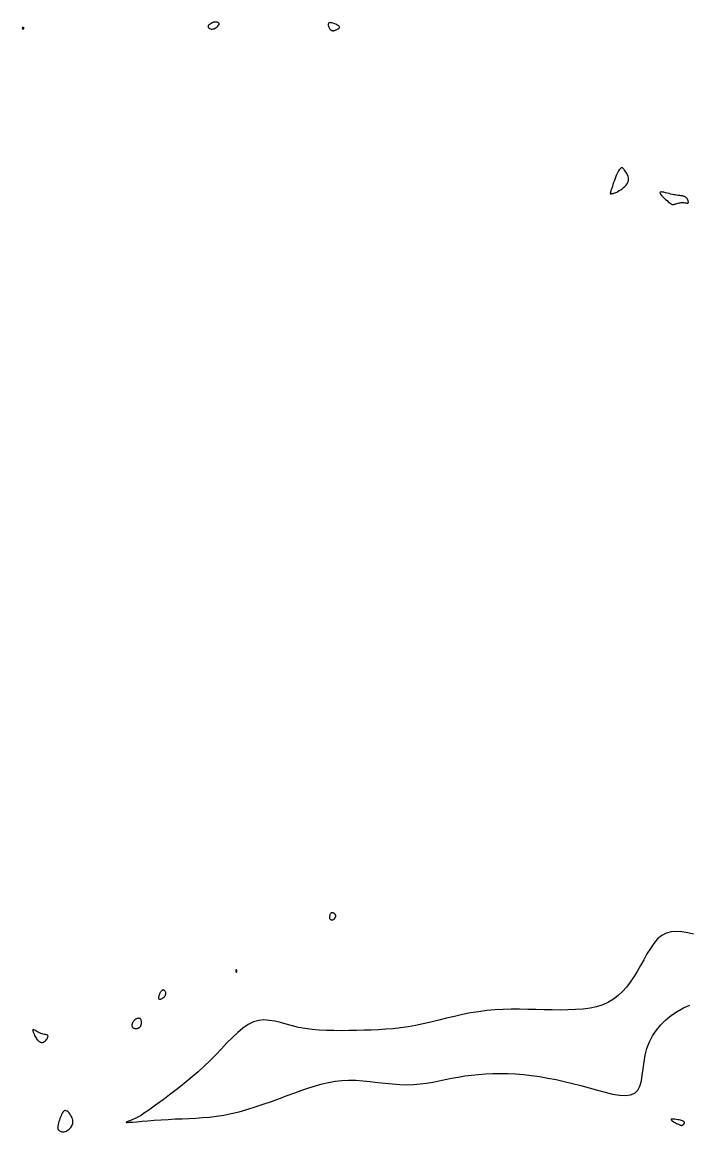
# Model space of a CAD drawing. Extents: x 3040093 to 3056816, y 408076 to 509144.
# Drawn here: x 3043311 to 3043392.7, y 429288.7 to 429424.5 of the extents above; entities that cross this region are included whole.
import ezdxf

# ---------------------------------------------------------------- set-up
doc = ezdxf.new("R2010")
doc.units = 0
doc.layers.add('V-CHAN-CONT-EL17', color=7, linetype='Continuous')

msp = doc.modelspace()

# ---------------------------------------------------------------- linework, layer by layer
at = {"layer": 'V-CHAN-CONT-EL17'}
for points in [[(3043311.17, 429423.66), (3043311.19, 429423.66), (3043311.19, 429423.66), (3043311.2, 429423.66), (3043311.21, 429423.67), (3043311.22, 429423.67), (3043311.22, 429423.67), (3043311.22, 429423.68), (3043311.23, 429423.68), (3043311.23, 429423.69), (3043311.23, 429423.7), (3043311.23, 429423.71), (3043311.23, 429423.72), (3043311.23, 429423.73), (3043311.23, 429423.74), (3043311.23, 429423.76), (3043311.23, 429423.77), (3043311.22, 429423.79), (3043311.22, 429423.8), (3043311.21, 429423.82), (3043311.2, 429423.83), (3043311.19, 429423.84), (3043311.18, 429423.85), (3043311.17, 429423.86), (3043311.15, 429423.86), (3043311.14, 429423.86), (3043311.12, 429423.86), (3043311.1, 429423.85), (3043311.09, 429423.85), (3043311.07, 429423.84), (3043311.06, 429423.83), (3043311.04, 429423.82), (3043311.03, 429423.8), (3043311.03, 429423.79), (3043311.02, 429423.78), (3043311.02, 429423.76), (3043311.02, 429423.75), (3043311.02, 429423.73), (3043311.03, 429423.72), (3043311.04, 429423.71), (3043311.05, 429423.7), (3043311.07, 429423.69), (3043311.08, 429423.68), (3043311.1, 429423.68), (3043311.11, 429423.67), (3043311.13, 429423.67), (3043311.15, 429423.67), (3043311.16, 429423.66)], [(3043334.52, 429423.7), (3043334.65, 429423.76), (3043334.77, 429423.84), (3043334.88, 429423.92), (3043334.98, 429424.02), (3043335.06, 429424.11), (3043335.11, 429424.2), (3043335.14, 429424.28), (3043335.13, 429424.34), (3043335.09, 429424.39), (3043335.03, 429424.43), (3043334.95, 429424.46), (3043334.86, 429424.48), (3043334.76, 429424.49), (3043334.67, 429424.49), (3043334.58, 429424.49), (3043334.51, 429424.48), (3043334.44, 429424.48), (3043334.39, 429424.46), (3043334.34, 429424.44), (3043334.29, 429424.42), (3043334.24, 429424.4), (3043334.19, 429424.37), (3043334.14, 429424.34), (3043334.07, 429424.3), (3043334.01, 429424.26), (3043333.94, 429424.22), (3043333.88, 429424.17), (3043333.83, 429424.12), (3043333.79, 429424.07), (3043333.76, 429424.02), (3043333.76, 429423.96), (3043333.78, 429423.89), (3043333.82, 429423.83), (3043333.88, 429423.77), (3043333.96, 429423.72), (3043334.05, 429423.68), (3043334.15, 429423.65), (3043334.27, 429423.64), (3043334.39, 429423.66)], [(3043349.02, 429423.45), (3043349.06, 429423.45), (3043349.09, 429423.45), (3043349.12, 429423.45), (3043349.15, 429423.46), (3043349.18, 429423.46), (3043349.2, 429423.47), (3043349.22, 429423.47), (3043349.23, 429423.48), (3043349.25, 429423.48), (3043349.26, 429423.48), (3043349.28, 429423.49), (3043349.3, 429423.5), (3043349.33, 429423.51), (3043349.36, 429423.52), (3043349.41, 429423.54), (3043349.46, 429423.56), (3043349.53, 429423.59), (3043349.6, 429423.62), (3043349.66, 429423.66), (3043349.73, 429423.7), (3043349.78, 429423.74), (3043349.82, 429423.78), (3043349.85, 429423.83), (3043349.85, 429423.88), (3043349.84, 429423.93), (3043349.8, 429423.98), (3043349.75, 429424.03), (3043349.68, 429424.09), (3043349.6, 429424.14), (3043349.51, 429424.19), (3043349.4, 429424.24), (3043349.28, 429424.3), (3043349.16, 429424.34), (3043349.03, 429424.38), (3043348.91, 429424.42), (3043348.79, 429424.43), (3043348.69, 429424.44), (3043348.6, 429424.43), (3043348.54, 429424.4), (3043348.49, 429424.34), (3043348.47, 429424.27), (3043348.47, 429424.18), (3043348.48, 429424.09), (3043348.51, 429423.99), (3043348.54, 429423.9), (3043348.59, 429423.8), (3043348.63, 429423.72), (3043348.68, 429423.65), (3043348.73, 429423.6), (3043348.77, 429423.55), (3043348.82, 429423.52), (3043348.86, 429423.49), (3043348.9, 429423.47), (3043348.94, 429423.46), (3043348.98, 429423.46)], [(3043383, 429403.5), (3043383.01, 429403.49), (3043383.02, 429403.49), (3043383.03, 429403.49), (3043383.06, 429403.49), (3043383.08, 429403.49), (3043383.12, 429403.5), (3043383.18, 429403.51), (3043383.24, 429403.52), (3043383.33, 429403.54), (3043383.42, 429403.57), (3043383.53, 429403.6), (3043383.65, 429403.65), (3043383.78, 429403.7), (3043383.93, 429403.78), (3043384.09, 429403.87), (3043384.26, 429403.98), (3043384.43, 429404.1), (3043384.61, 429404.24), (3043384.77, 429404.39), (3043384.92, 429404.55), (3043385.05, 429404.72), (3043385.15, 429404.9), (3043385.21, 429405.08), (3043385.23, 429405.26), (3043385.21, 429405.44), (3043385.17, 429405.62), (3043385.1, 429405.8), (3043385.02, 429405.96), (3043384.92, 429406.11), (3043384.83, 429406.25), (3043384.74, 429406.37), (3043384.67, 429406.47), (3043384.6, 429406.55), (3043384.54, 429406.61), (3043384.5, 429406.65), (3043384.45, 429406.67), (3043384.4, 429406.68), (3043384.36, 429406.67), (3043384.31, 429406.65), (3043384.26, 429406.61), (3043384.2, 429406.56), (3043384.14, 429406.49), (3043384.08, 429406.4), (3043384, 429406.29), (3043383.93, 429406.15), (3043383.85, 429405.99), (3043383.76, 429405.8), (3043383.67, 429405.59), (3043383.58, 429405.36), (3043383.49, 429405.11), (3043383.4, 429404.87), (3043383.31, 429404.62), (3043383.24, 429404.39), (3043383.17, 429404.18), (3043383.11, 429404), (3043383.07, 429403.85), (3043383.03, 429403.74), (3043383.01, 429403.66), (3043383, 429403.6), (3043382.99, 429403.56), (3043382.99, 429403.53), (3043383, 429403.51), (3043383, 429403.5)], [(3043390.21, 429402.41), (3043390.32, 429402.32), (3043390.42, 429402.26), (3043390.5, 429402.22), (3043390.57, 429402.19), (3043390.64, 429402.18), (3043390.72, 429402.19), (3043390.81, 429402.2), (3043390.91, 429402.23), (3043391.02, 429402.26), (3043391.14, 429402.29), (3043391.27, 429402.33), (3043391.41, 429402.36), (3043391.54, 429402.39), (3043391.68, 429402.4), (3043391.81, 429402.41), (3043391.94, 429402.41), (3043392.06, 429402.39), (3043392.17, 429402.38), (3043392.27, 429402.36), (3043392.35, 429402.34), (3043392.43, 429402.34), (3043392.49, 429402.34), (3043392.53, 429402.37), (3043392.55, 429402.42), (3043392.55, 429402.48), (3043392.54, 429402.56), (3043392.52, 429402.64), (3043392.48, 429402.73), (3043392.43, 429402.82), (3043392.38, 429402.91), (3043392.31, 429402.98), (3043392.25, 429403.05), (3043392.17, 429403.1), (3043392.09, 429403.14), (3043392, 429403.17), (3043391.91, 429403.2), (3043391.82, 429403.22), (3043391.71, 429403.23), (3043391.61, 429403.25), (3043391.49, 429403.26), (3043391.37, 429403.28), (3043391.24, 429403.29), (3043391.1, 429403.31), (3043390.94, 429403.34), (3043390.77, 429403.37), (3043390.59, 429403.41), (3043390.39, 429403.45), (3043390.18, 429403.51), (3043389.96, 429403.57), (3043389.74, 429403.62), (3043389.53, 429403.67), (3043389.35, 429403.7), (3043389.21, 429403.71), (3043389.11, 429403.69), (3043389.06, 429403.64), (3043389.08, 429403.55), (3043389.15, 429403.43), (3043389.27, 429403.29), (3043389.42, 429403.13), (3043389.58, 429402.97), (3043389.76, 429402.8), (3043389.93, 429402.65), (3043390.08, 429402.52)], [(3043348.9, 429314.6), (3043348.94, 429314.6), (3043348.99, 429314.6), (3043349.03, 429314.61), (3043349.07, 429314.62), (3043349.11, 429314.64), (3043349.15, 429314.67), (3043349.19, 429314.7), (3043349.23, 429314.74), (3043349.26, 429314.78), (3043349.3, 429314.83), (3043349.33, 429314.88), (3043349.35, 429314.93), (3043349.37, 429314.98), (3043349.39, 429315.03), (3043349.4, 429315.07), (3043349.4, 429315.12), (3043349.39, 429315.16), (3043349.37, 429315.19), (3043349.35, 429315.23), (3043349.33, 429315.26), (3043349.3, 429315.3), (3043349.26, 429315.33), (3043349.23, 429315.36), (3043349.18, 429315.39), (3043349.14, 429315.42), (3043349.09, 429315.45), (3043349.04, 429315.47), (3043348.99, 429315.48), (3043348.94, 429315.48), (3043348.89, 429315.47), (3043348.85, 429315.45), (3043348.8, 429315.4), (3043348.76, 429315.35), (3043348.72, 429315.28), (3043348.68, 429315.21), (3043348.65, 429315.13), (3043348.63, 429315.05), (3043348.62, 429314.97), (3043348.62, 429314.9), (3043348.62, 429314.84), (3043348.64, 429314.78), (3043348.67, 429314.74), (3043348.7, 429314.7), (3043348.73, 429314.67), (3043348.77, 429314.64), (3043348.81, 429314.62), (3043348.86, 429314.61)], [(3043337.18, 429308.24), (3043337.19, 429308.23), (3043337.2, 429308.21), (3043337.22, 429308.21), (3043337.23, 429308.2), (3043337.25, 429308.2), (3043337.26, 429308.21), (3043337.27, 429308.22), (3043337.28, 429308.23), (3043337.29, 429308.25), (3043337.29, 429308.27), (3043337.29, 429308.3), (3043337.29, 429308.32), (3043337.29, 429308.35), (3043337.28, 429308.37), (3043337.28, 429308.4), (3043337.27, 429308.42), (3043337.27, 429308.43), (3043337.26, 429308.45), (3043337.25, 429308.46), (3043337.25, 429308.47), (3043337.24, 429308.48), (3043337.23, 429308.48), (3043337.23, 429308.49), (3043337.22, 429308.49), (3043337.21, 429308.49), (3043337.21, 429308.49), (3043337.2, 429308.49), (3043337.2, 429308.49), (3043337.19, 429308.49), (3043337.19, 429308.48), (3043337.18, 429308.48), (3043337.18, 429308.47), (3043337.18, 429308.46), (3043337.17, 429308.45), (3043337.17, 429308.44), (3043337.17, 429308.43), (3043337.17, 429308.41), (3043337.16, 429308.4), (3043337.16, 429308.38), (3043337.16, 429308.37), (3043337.16, 429308.35), (3043337.15, 429308.33), (3043337.15, 429308.32), (3043337.15, 429308.3), (3043337.16, 429308.28), (3043337.16, 429308.27), (3043337.17, 429308.25)], [(3043327.83, 429304.87), (3043327.88, 429304.88), (3043327.94, 429304.89), (3043328.01, 429304.92), (3043328.07, 429304.95), (3043328.13, 429304.98), (3043328.19, 429305.01), (3043328.25, 429305.05), (3043328.3, 429305.08), (3043328.34, 429305.1), (3043328.37, 429305.13), (3043328.4, 429305.15), (3043328.43, 429305.18), (3043328.45, 429305.2), (3043328.47, 429305.23), (3043328.49, 429305.27), (3043328.52, 429305.31), (3043328.54, 429305.36), (3043328.56, 429305.41), (3043328.57, 429305.46), (3043328.58, 429305.52), (3043328.59, 429305.59), (3043328.59, 429305.65), (3043328.58, 429305.71), (3043328.56, 429305.78), (3043328.53, 429305.84), (3043328.49, 429305.9), (3043328.45, 429305.95), (3043328.4, 429305.99), (3043328.34, 429306.01), (3043328.28, 429306.02), (3043328.22, 429306.01), (3043328.16, 429305.98), (3043328.1, 429305.93), (3043328.04, 429305.87), (3043327.98, 429305.79), (3043327.92, 429305.71), (3043327.87, 429305.61), (3043327.82, 429305.52), (3043327.78, 429305.42), (3043327.75, 429305.32), (3043327.73, 429305.23), (3043327.71, 429305.15), (3043327.71, 429305.07), (3043327.71, 429305.01), (3043327.73, 429304.95), (3043327.75, 429304.91), (3043327.78, 429304.88)], [(3043325.04, 429301.31), (3043325.1, 429301.32), (3043325.16, 429301.33), (3043325.22, 429301.35), (3043325.27, 429301.37), (3043325.32, 429301.4), (3043325.37, 429301.43), (3043325.41, 429301.47), (3043325.45, 429301.51), (3043325.48, 429301.56), (3043325.52, 429301.61), (3043325.54, 429301.66), (3043325.57, 429301.72), (3043325.59, 429301.78), (3043325.61, 429301.85), (3043325.62, 429301.93), (3043325.62, 429302.01), (3043325.62, 429302.1), (3043325.62, 429302.18), (3043325.6, 429302.27), (3043325.58, 429302.35), (3043325.54, 429302.42), (3043325.5, 429302.47), (3043325.44, 429302.52), (3043325.37, 429302.54), (3043325.29, 429302.55), (3043325.2, 429302.54), (3043325.1, 429302.52), (3043325.01, 429302.48), (3043324.91, 429302.43), (3043324.82, 429302.37), (3043324.73, 429302.29), (3043324.66, 429302.21), (3043324.59, 429302.11), (3043324.53, 429302.02), (3043324.49, 429301.92), (3043324.46, 429301.82), (3043324.44, 429301.72), (3043324.44, 429301.63), (3043324.46, 429301.55), (3043324.49, 429301.49), (3043324.53, 429301.43), (3043324.59, 429301.39), (3043324.66, 429301.35), (3043324.73, 429301.33), (3043324.81, 429301.31), (3043324.89, 429301.3), (3043324.96, 429301.3)], [(3043313.23, 429299.64), (3043313.29, 429299.61), (3043313.36, 429299.59), (3043313.43, 429299.59), (3043313.5, 429299.59), (3043313.58, 429299.61), (3043313.66, 429299.64), (3043313.74, 429299.69), (3043313.83, 429299.76), (3043313.91, 429299.85), (3043313.99, 429299.95), (3043314.06, 429300.05), (3043314.12, 429300.16), (3043314.16, 429300.26), (3043314.18, 429300.35), (3043314.17, 429300.42), (3043314.13, 429300.47), (3043314.06, 429300.51), (3043313.97, 429300.54), (3043313.87, 429300.56), (3043313.74, 429300.58), (3043313.6, 429300.6), (3043313.45, 429300.64), (3043313.29, 429300.69), (3043313.14, 429300.76), (3043312.98, 429300.84), (3043312.83, 429300.93), (3043312.69, 429301.01), (3043312.57, 429301.09), (3043312.46, 429301.14), (3043312.38, 429301.16), (3043312.33, 429301.15), (3043312.31, 429301.1), (3043312.32, 429301.01), (3043312.35, 429300.89), (3043312.41, 429300.76), (3043312.47, 429300.61), (3043312.54, 429300.46), (3043312.62, 429300.31), (3043312.7, 429300.18), (3043312.77, 429300.07), (3043312.83, 429299.97), (3043312.89, 429299.9), (3043312.95, 429299.83), (3043313, 429299.78), (3043313.06, 429299.73), (3043313.11, 429299.7), (3043313.17, 429299.67)], [(3043316.27, 429288.7), (3043316.4, 429288.75), (3043316.53, 429288.81), (3043316.65, 429288.89), (3043316.77, 429288.97), (3043316.87, 429289.07), (3043316.97, 429289.17), (3043317.05, 429289.29), (3043317.11, 429289.41), (3043317.16, 429289.53), (3043317.2, 429289.66), (3043317.21, 429289.8), (3043317.21, 429289.94), (3043317.2, 429290.08), (3043317.16, 429290.23), (3043317.11, 429290.39), (3043317.04, 429290.54), (3043316.95, 429290.69), (3043316.85, 429290.84), (3043316.75, 429290.97), (3043316.64, 429291.08), (3043316.53, 429291.18), (3043316.42, 429291.24), (3043316.32, 429291.27), (3043316.22, 429291.26), (3043316.14, 429291.22), (3043316.06, 429291.15), (3043315.98, 429291.05), (3043315.91, 429290.92), (3043315.84, 429290.78), (3043315.77, 429290.62), (3043315.71, 429290.45), (3043315.64, 429290.27), (3043315.57, 429290.08), (3043315.51, 429289.9), (3043315.46, 429289.71), (3043315.42, 429289.53), (3043315.39, 429289.36), (3043315.38, 429289.21), (3043315.39, 429289.07), (3043315.43, 429288.95), (3043315.49, 429288.85), (3043315.57, 429288.78), (3043315.66, 429288.72), (3043315.77, 429288.68), (3043315.89, 429288.66), (3043316.01, 429288.65), (3043316.14, 429288.67)], [(3043391.33, 429289.57), (3043391.42, 429289.53), (3043391.49, 429289.5), (3043391.55, 429289.48), (3043391.59, 429289.46), (3043391.63, 429289.45), (3043391.66, 429289.45), (3043391.68, 429289.45), (3043391.7, 429289.44), (3043391.72, 429289.44), (3043391.74, 429289.44), (3043391.77, 429289.44), (3043391.79, 429289.45), (3043391.81, 429289.46), (3043391.83, 429289.47), (3043391.86, 429289.49), (3043391.89, 429289.51), (3043391.93, 429289.54), (3043391.96, 429289.57), (3043391.99, 429289.61), (3043392.02, 429289.65), (3043392.04, 429289.68), (3043392.06, 429289.73), (3043392.07, 429289.77), (3043392.06, 429289.8), (3043392.05, 429289.84), (3043392.02, 429289.88), (3043391.98, 429289.91), (3043391.91, 429289.95), (3043391.83, 429289.98), (3043391.72, 429290.02), (3043391.58, 429290.06), (3043391.42, 429290.1), (3043391.25, 429290.14), (3043391.06, 429290.17), (3043390.88, 429290.2), (3043390.72, 429290.22), (3043390.58, 429290.22), (3043390.48, 429290.22), (3043390.43, 429290.19), (3043390.43, 429290.14), (3043390.48, 429290.08), (3043390.56, 429290.01), (3043390.68, 429289.93), (3043390.82, 429289.85), (3043390.96, 429289.77), (3043391.1, 429289.69), (3043391.23, 429289.62)]]:
    msp.add_lwpolyline(points, close=True, dxfattribs=at)
msp.add_lwpolyline([(3043393.18, 429312.86), (3043392.46, 429313), (3043391.75, 429313.12), (3043391.07, 429313.18), (3043390.43, 429313.14), (3043389.83, 429312.98), (3043389.28, 429312.68), (3043388.78, 429312.26), (3043388.32, 429311.72), (3043387.89, 429311.11), (3043387.48, 429310.43), (3043387.08, 429309.72), (3043386.68, 429309), (3043386.28, 429308.29), (3043385.87, 429307.61), (3043385.44, 429306.97), (3043384.98, 429306.37), (3043384.49, 429305.82), (3043383.96, 429305.33), (3043383.39, 429304.89), (3043382.76, 429304.51), (3043382.07, 429304.21), (3043381.32, 429303.97), (3043380.51, 429303.8), (3043379.65, 429303.68), (3043378.75, 429303.61), (3043377.81, 429303.57), (3043376.85, 429303.56), (3043375.87, 429303.58), (3043374.88, 429303.6), (3043373.88, 429303.62), (3043372.88, 429303.64), (3043371.87, 429303.65), (3043370.87, 429303.65), (3043369.87, 429303.62), (3043368.86, 429303.57), (3043367.87, 429303.49), (3043366.87, 429303.36), (3043365.88, 429303.2), (3043364.9, 429303), (3043363.92, 429302.78), (3043362.95, 429302.55), (3043361.99, 429302.31), (3043361.04, 429302.08), (3043360.1, 429301.86), (3043359.16, 429301.67), (3043358.24, 429301.51), (3043357.33, 429301.38), (3043356.43, 429301.28), (3043355.53, 429301.2), (3043354.63, 429301.15), (3043353.73, 429301.11), (3043352.83, 429301.08), (3043351.92, 429301.05), (3043351, 429301.04), (3043350.09, 429301.03), (3043349.17, 429301.04), (3043348.27, 429301.06), (3043347.38, 429301.11), (3043346.51, 429301.18), (3043345.66, 429301.29), (3043344.85, 429301.44), (3043344.08, 429301.62), (3043343.33, 429301.82), (3043342.62, 429302.02), (3043341.93, 429302.19), (3043341.26, 429302.3), (3043340.6, 429302.35), (3043339.96, 429302.29), (3043339.32, 429302.12), (3043338.68, 429301.8), (3043338.04, 429301.36), (3043337.39, 429300.83), (3043336.74, 429300.21), (3043336.08, 429299.53), (3043335.4, 429298.82), (3043334.72, 429298.09), (3043334.01, 429297.37), (3043333.29, 429296.67), (3043332.56, 429296.01), (3043331.83, 429295.37), (3043331.1, 429294.77), (3043330.39, 429294.2), (3043329.7, 429293.67), (3043329.04, 429293.17), (3043328.43, 429292.71), (3043327.86, 429292.29), (3043327.34, 429291.9), (3043326.86, 429291.55), (3043326.41, 429291.24), (3043326, 429290.96), (3043325.61, 429290.71), (3043325.25, 429290.5), (3043324.91, 429290.32), (3043324.58, 429290.16), (3043324.29, 429290.04), (3043324.04, 429289.95), (3043323.86, 429289.88), (3043323.76, 429289.83), (3043323.76, 429289.8), (3043323.88, 429289.8), (3043324.13, 429289.82), (3043324.53, 429289.85), (3043325.05, 429289.89), (3043325.69, 429289.94), (3043326.41, 429290), (3043327.19, 429290.06), (3043328.03, 429290.12), (3043328.89, 429290.18), (3043329.75, 429290.23), (3043330.6, 429290.26), (3043331.43, 429290.3), (3043332.27, 429290.34), (3043333.1, 429290.39), (3043333.95, 429290.46), (3043334.81, 429290.56), (3043335.7, 429290.7), (3043336.61, 429290.88), (3043337.56, 429291.11), (3043338.53, 429291.39), (3043339.52, 429291.7), (3043340.52, 429292.03), (3043341.51, 429292.38), (3043342.49, 429292.73), (3043343.44, 429293.09), (3043344.37, 429293.42), (3043345.25, 429293.74), (3043346.09, 429294.03), (3043346.91, 429294.29), (3043347.71, 429294.52), (3043348.51, 429294.7), (3043349.31, 429294.84), (3043350.12, 429294.93), (3043350.96, 429294.97), (3043351.83, 429294.96), (3043352.71, 429294.9), (3043353.62, 429294.81), (3043354.53, 429294.71), (3043355.44, 429294.6), (3043356.34, 429294.51), (3043357.23, 429294.45), (3043358.09, 429294.42), (3043358.92, 429294.44), (3043359.72, 429294.51), (3043360.5, 429294.61), (3043361.27, 429294.75), (3043362.03, 429294.89), (3043362.8, 429295.05), (3043363.57, 429295.21), (3043364.36, 429295.36), (3043365.17, 429295.49), (3043366, 429295.6), (3043366.85, 429295.69), (3043367.72, 429295.75), (3043368.62, 429295.79), (3043369.53, 429295.8), (3043370.46, 429295.79), (3043371.4, 429295.74), (3043372.37, 429295.66), (3043373.35, 429295.55), (3043374.34, 429295.41), (3043375.34, 429295.24), (3043376.35, 429295.05), (3043377.36, 429294.83), (3043378.38, 429294.58), (3043379.4, 429294.32), (3043380.41, 429294.03), (3043381.41, 429293.75), (3043382.37, 429293.49), (3043383.27, 429293.28), (3043384.1, 429293.14), (3043384.84, 429293.1), (3043385.48, 429293.17), (3043385.98, 429293.38), (3043386.36, 429293.75), (3043386.62, 429294.26), (3043386.79, 429294.89), (3043386.91, 429295.6), (3043387.01, 429296.38), (3043387.12, 429297.2), (3043387.27, 429298.03), (3043387.48, 429298.85), (3043387.78, 429299.65), (3043388.17, 429300.4), (3043388.64, 429301.11), (3043389.18, 429301.77), (3043389.79, 429302.38), (3043390.46, 429302.92), (3043391.17, 429303.4), (3043391.93, 429303.82), (3043392.73, 429304.16)], dxfattribs=at)

doc.saveas('drawing.dxf')
